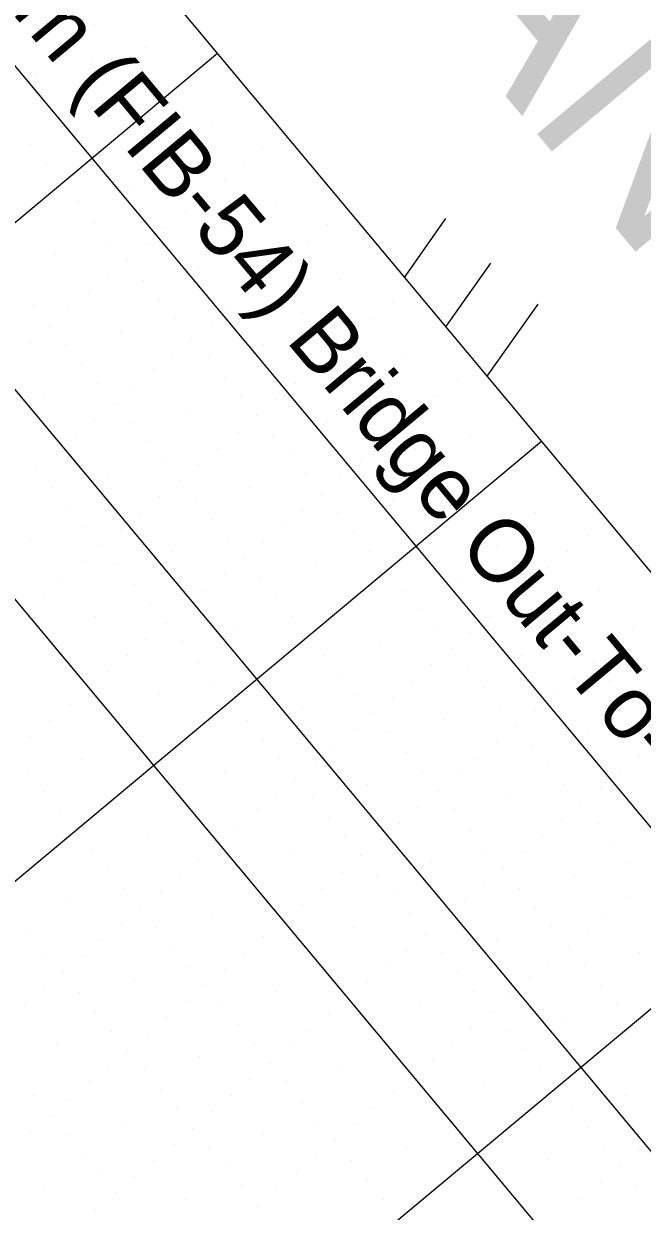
# Model space of a CAD drawing. Extents: x 2042995 to 2043795, y 305365 to 306249.
# Drawn here: x 2043404.81 to 2043429.27, y 305757.07 to 305804.05 of the extents above; entities that cross this region are included whole.
import ezdxf

# ---------------------------------------------------------------- set-up
doc = ezdxf.new("R2010")
doc.units = 0
for name, color, linetype in [('BR_AUTO DIMENSION', 7, 'Continuous'), ('BR_BORDER LINES', 7, 'Continuous'), ('BR_CENTER LINES', 7, 'Continuous'), ('BR_CONCRETE', 7, 'Continuous'), ('BR_GRID DOTS', 7, 'Continuous'), ('BR_GRID LINES', 7, 'Continuous'), ('BR_PRESTRESSED BEAM', 7, 'Continuous'), ('BR_STRUCTURAL STEEL', 7, 'Continuous'), ('BR_TEXT', 7, 'Continuous')]:
    doc.layers.add(name, color=color, linetype=linetype)

msp = doc.modelspace()

# ---------------------------------------------------------------- linework, layer by layer
at = {"layer": 'BR_AUTO DIMENSION'}
for p, q in [((2043319.917, 305903.59), (2043477.609, 305714.78)), ((2043353.357, 305850.739), (2043431.562, 305757.101))]:
    msp.add_line(p, q, dxfattribs=at)
at = {"layer": 'BR_BORDER LINES'}
msp.add_line((2043183.839, 306076.621), (2043615.462, 305559.826), dxfattribs=at)
at = {"layer": 'BR_CENTER LINES'}
msp.add_lwpolyline([(2043421.507, 305792.055), (2043423.287, 305794.583)], dxfattribs=at)
at = {"layer": 'BR_CONCRETE'}
for points in [[(2043139.109, 306017.548), (2043148.199, 306007.16), (2043160.233, 305993.368), (2043172.245, 305979.557), (2043184.234, 305965.727), (2043196.201, 305951.879), (2043208.145, 305938.012), (2043220.067, 305924.126), (2043231.966, 305910.221), (2043243.843, 305896.297), (2043255.698, 305882.355), (2043267.529, 305868.394), (2043279.339, 305854.414), (2043291.126, 305840.415), (2043302.89, 305826.398), (2043314.632, 305812.361), (2043326.352, 305798.306), (2043338.049, 305784.233), (2043349.724, 305770.14), (2043361.376, 305756.029), (2043373.005, 305741.899), (2043384.613, 305727.75), (2043396.197, 305713.582), (2043407.76, 305699.396), (2043419.299, 305685.191), (2043430.817, 305670.967), (2043442.311, 305656.724), (2043453.784, 305642.463), (2043465.234, 305628.182), (2043476.661, 305613.883), (2043488.066, 305599.566), (2043499.448, 305585.229), (2043510.808, 305570.874), (2043522.146, 305556.5), (2043533.461, 305542.107), (2043544.753, 305527.695), (2043547.219, 305524.543)], [(2043273.14, 305860.139), (2043278.86, 305853.362), (2043290.647, 305839.364), (2043302.411, 305825.346), (2043314.153, 305811.31), (2043325.873, 305797.255), (2043337.57, 305783.181), (2043349.245, 305769.089), (2043360.897, 305754.977), (2043372.526, 305740.847), (2043384.134, 305726.698), (2043395.718, 305712.531), (2043407.281, 305698.344), (2043418.82, 305684.139), (2043425.623, 305675.744)]]:
    msp.add_spline(points, degree=3, dxfattribs=at)
at = {"layer": 'BR_GRID DOTS'}
for p, q in [((2043407.605, 305804.02), (2043407.605, 305804.02)), ((2043406.837, 305803.379), (2043406.837, 305803.379)), ((2043409.655, 305803.126), (2043409.655, 305803.126)), ((2043406.07, 305802.738), (2043406.07, 305802.738)), ((2043407.479, 305802.611), (2043407.479, 305802.611)), ((2043405.302, 305802.097), (2043405.302, 305802.097)), ((2043408.12, 305801.844), (2043408.12, 305801.844)), ((2043408.761, 305801.076), (2043408.761, 305801.076)), ((2043406.584, 305800.562), (2043406.584, 305800.562)), ((2043412.219, 305800.056), (2043412.219, 305800.056)), ((2043410.043, 305799.541), (2043410.043, 305799.541)), ((2043405.049, 305799.28), (2043405.049, 305799.28)), ((2043414.268, 305799.162), (2043414.268, 305799.162)), ((2043410.684, 305798.774), (2043410.684, 305798.774)), ((2043405.69, 305798.512), (2043405.69, 305798.512)), ((2043413.501, 305798.521), (2043413.501, 305798.521)), ((2043411.325, 305798.006), (2043411.325, 305798.006)), ((2043412.733, 305797.88), (2043412.733, 305797.88)), ((2043409.149, 305797.492), (2043409.149, 305797.492)), ((2043411.966, 305797.239), (2043411.966, 305797.239)), ((2043406.973, 305796.977), (2043406.973, 305796.977)), ((2043414.783, 305796.986), (2043414.783, 305796.986)), ((2043411.198, 305796.598), (2043411.198, 305796.598)), ((2043412.607, 305796.471), (2043412.607, 305796.471)), ((2043407.614, 305796.21), (2043407.614, 305796.21)), ((2043410.431, 305795.957), (2043410.431, 305795.957)), ((2043416.832, 305796.092), (2043416.832, 305796.092)), ((2043408.255, 305795.442), (2043408.255, 305795.442)), ((2043409.663, 305795.316), (2043409.663, 305795.316)), ((2043413.248, 305795.704), (2043413.248, 305795.704)), ((2043416.065, 305795.451), (2043416.065, 305795.451)), ((2043406.079, 305794.928), (2043406.079, 305794.928)), ((2043413.889, 305794.936), (2043413.889, 305794.936)), ((2043408.896, 305794.675), (2043408.896, 305794.675)), ((2043411.713, 305794.422), (2043411.713, 305794.422)), ((2043415.297, 305794.81), (2043415.297, 305794.81)), ((2043408.128, 305794.034), (2043408.128, 305794.034)), ((2043409.537, 305793.907), (2043409.537, 305793.907)), ((2043414.53, 305794.169), (2043414.53, 305794.169)), ((2043417.347, 305793.916), (2043417.347, 305793.916)), ((2043413.762, 305793.528), (2043413.762, 305793.528)), ((2043407.361, 305793.393), (2043407.361, 305793.393)), ((2043410.178, 305793.14), (2043410.178, 305793.14)), ((2043415.171, 305793.401), (2043415.171, 305793.401)), ((2043419.396, 305793.022), (2043419.396, 305793.022)), ((2043405.185, 305792.878), (2043405.185, 305792.878)), ((2043406.593, 305792.751), (2043406.593, 305792.751)), ((2043412.995, 305792.887), (2043412.995, 305792.887)), ((2043415.812, 305792.634), (2043415.812, 305792.634)), ((2043405.826, 305792.11), (2043405.826, 305792.11)), ((2043410.819, 305792.372), (2043410.819, 305792.372)), ((2043412.227, 305792.246), (2043412.227, 305792.246)), ((2043418.629, 305792.381), (2043418.629, 305792.381)), ((2043408.643, 305791.857), (2043408.643, 305791.857)), ((2043411.46, 305791.604), (2043411.46, 305791.604)), ((2043416.453, 305791.866), (2043416.453, 305791.866)), ((2043417.861, 305791.74), (2043417.861, 305791.74)), ((2043405.058, 305791.469), (2043405.058, 305791.469)), ((2043406.467, 305791.343), (2043406.467, 305791.343)), ((2043414.277, 305791.352), (2043414.277, 305791.352)), ((2043417.094, 305791.099), (2043417.094, 305791.099)), ((2043410.692, 305790.963), (2043410.692, 305790.963)), ((2043412.101, 305790.837), (2043412.101, 305790.837)), ((2043419.911, 305790.846), (2043419.911, 305790.846)), ((2043407.108, 305790.575), (2043407.108, 305790.575)), ((2043409.925, 305790.322), (2043409.925, 305790.322)), ((2043416.326, 305790.457), (2043416.326, 305790.457)), ((2043417.735, 305790.331), (2043417.735, 305790.331)), ((2043407.749, 305789.808), (2043407.749, 305789.808)), ((2043409.157, 305789.681), (2043409.157, 305789.681)), ((2043412.742, 305790.069), (2043412.742, 305790.069)), ((2043415.559, 305789.816), (2043415.559, 305789.816)), ((2043421.961, 305789.952), (2043421.961, 305789.952)), ((2043405.573, 305789.293), (2043405.573, 305789.293)), ((2043413.383, 305789.302), (2043413.383, 305789.302)), ((2043418.376, 305789.563), (2043418.376, 305789.563)), ((2043421.193, 305789.31), (2043421.193, 305789.31)), ((2043408.39, 305789.04), (2043408.39, 305789.04)), ((2043411.207, 305788.787), (2043411.207, 305788.787)), ((2043414.791, 305789.175), (2043414.791, 305789.175)), ((2043419.017, 305788.796), (2043419.017, 305788.796)), ((2043407.622, 305788.399), (2043407.622, 305788.399)), ((2043409.031, 305788.273), (2043409.031, 305788.273)), ((2043414.024, 305788.534), (2043414.024, 305788.534)), ((2043416.841, 305788.281), (2043416.841, 305788.281)), ((2043420.426, 305788.669), (2043420.426, 305788.669)), ((2043413.256, 305787.893), (2043413.256, 305787.893)), ((2043419.658, 305788.028), (2043419.658, 305788.028)), ((2043422.475, 305787.775), (2043422.475, 305787.775)), ((2043406.855, 305787.758), (2043406.855, 305787.758)), ((2043409.672, 305787.505), (2043409.672, 305787.505)), ((2043414.665, 305787.767), (2043414.665, 305787.767)), ((2043418.89, 305787.387), (2043418.89, 305787.387)), ((2043406.087, 305787.117), (2043406.087, 305787.117)), ((2043412.489, 305787.252), (2043412.489, 305787.252)), ((2043415.306, 305786.999), (2043415.306, 305786.999)), ((2043420.299, 305787.261), (2043420.299, 305787.261)), ((2043405.32, 305786.476), (2043405.32, 305786.476)), ((2043410.313, 305786.738), (2043410.313, 305786.738)), ((2043411.721, 305786.611), (2043411.721, 305786.611)), ((2043418.123, 305786.746), (2043418.123, 305786.746)), ((2043420.94, 305786.493), (2043420.94, 305786.493)), ((2043408.137, 305786.223), (2043408.137, 305786.223)), ((2043410.954, 305785.97), (2043410.954, 305785.97)), ((2043415.947, 305786.232), (2043415.947, 305786.232)), ((2043417.355, 305786.105), (2043417.355, 305786.105)), ((2043405.961, 305785.709), (2043405.961, 305785.709)), ((2043413.771, 305785.717), (2043413.771, 305785.717)), ((2043416.588, 305785.464), (2043416.588, 305785.464)), ((2043421.581, 305785.726), (2043421.581, 305785.726)), ((2043410.186, 305785.329), (2043410.186, 305785.329)), ((2043411.595, 305785.203), (2043411.595, 305785.203)), ((2043419.405, 305785.211), (2043419.405, 305785.211)), ((2043406.602, 305784.941), (2043406.602, 305784.941)), ((2043409.419, 305784.688), (2043409.419, 305784.688)), ((2043415.82, 305784.823), (2043415.82, 305784.823)), ((2043417.229, 305784.697), (2043417.229, 305784.697)), ((2043425.039, 305784.705), (2043425.039, 305784.705)), ((2043407.243, 305784.174), (2043407.243, 305784.174)), ((2043408.651, 305784.047), (2043408.651, 305784.047)), ((2043412.236, 305784.435), (2043412.236, 305784.435)), ((2043415.053, 305784.182), (2043415.053, 305784.182)), ((2043422.863, 305784.191), (2043422.863, 305784.191)), ((2043405.067, 305783.659), (2043405.067, 305783.659)), ((2043412.877, 305783.668), (2043412.877, 305783.668)), ((2043417.87, 305783.929), (2043417.87, 305783.929)), ((2043427.089, 305783.811), (2043427.089, 305783.811)), ((2043407.884, 305783.406), (2043407.884, 305783.406)), ((2043410.701, 305783.153), (2043410.701, 305783.153)), ((2043414.285, 305783.541), (2043414.285, 305783.541)), ((2043418.511, 305783.162), (2043418.511, 305783.162)), ((2043423.504, 305783.423), (2043423.504, 305783.423)), ((2043426.321, 305783.17), (2043426.321, 305783.17)), ((2043407.116, 305782.765), (2043407.116, 305782.765)), ((2043408.525, 305782.639), (2043408.525, 305782.639)), ((2043413.518, 305782.9), (2043413.518, 305782.9)), ((2043416.335, 305782.647), (2043416.335, 305782.647)), ((2043424.145, 305782.656), (2043424.145, 305782.656)), ((2043412.75, 305782.259), (2043412.75, 305782.259)), ((2043421.969, 305782.141), (2043421.969, 305782.141)), ((2043425.554, 305782.529), (2043425.554, 305782.529)), ((2043406.349, 305782.124), (2043406.349, 305782.124)), ((2043409.166, 305781.871), (2043409.166, 305781.871)), ((2043414.159, 305782.133), (2043414.159, 305782.133)), ((2043424.786, 305781.888), (2043424.786, 305781.888)), ((2043405.581, 305781.483), (2043405.581, 305781.483)), ((2043411.983, 305781.618), (2043411.983, 305781.618)), ((2043414.8, 305781.365), (2043414.8, 305781.365)), ((2043419.793, 305781.627), (2043419.793, 305781.627)), ((2043424.019, 305781.247), (2043424.019, 305781.247)), ((2043427.603, 305781.635), (2043427.603, 305781.635)), ((2043404.814, 305780.842), (2043404.814, 305780.842)), ((2043409.807, 305781.104), (2043409.807, 305781.104)), ((2043411.215, 305780.977), (2043411.215, 305780.977)), ((2043420.434, 305780.859), (2043420.434, 305780.859)), ((2043425.427, 305781.121), (2043425.427, 305781.121)), ((2043407.631, 305780.589), (2043407.631, 305780.589)), ((2043410.448, 305780.336), (2043410.448, 305780.336)), ((2043415.441, 305780.598), (2043415.441, 305780.598)), ((2043423.251, 305780.606), (2043423.251, 305780.606)), ((2043426.068, 305780.353), (2043426.068, 305780.353)), ((2043413.265, 305780.083), (2043413.265, 305780.083)), ((2043421.075, 305780.092), (2043421.075, 305780.092)), ((2043422.484, 305779.965), (2043422.484, 305779.965)), ((2043428.885, 305780.1), (2043428.885, 305780.1)), ((2043409.68, 305779.695), (2043409.68, 305779.695)), ((2043411.089, 305779.569), (2043411.089, 305779.569)), ((2043418.899, 305779.577), (2043418.899, 305779.577)), ((2043421.716, 305779.324), (2043421.716, 305779.324)), ((2043426.709, 305779.586), (2043426.709, 305779.586)), ((2043428.118, 305779.459), (2043428.118, 305779.459)), ((2043408.913, 305779.054), (2043408.913, 305779.054)), ((2043416.723, 305779.063), (2043416.723, 305779.063)), ((2043424.533, 305779.071), (2043424.533, 305779.071)), ((2043408.145, 305778.413), (2043408.145, 305778.413)), ((2043411.73, 305778.801), (2043411.73, 305778.801)), ((2043420.949, 305778.683), (2043420.949, 305778.683)), ((2043422.357, 305778.557), (2043422.357, 305778.557)), ((2043427.35, 305778.818), (2043427.35, 305778.818)), ((2043412.371, 305778.034), (2043412.371, 305778.034)), ((2043417.364, 305778.295), (2043417.364, 305778.295)), ((2043420.181, 305778.042), (2043420.181, 305778.042)), ((2043426.583, 305778.177), (2043426.583, 305778.177)), ((2043427.991, 305778.051), (2043427.991, 305778.051)), ((2043407.378, 305777.772), (2043407.378, 305777.772)), ((2043410.195, 305777.519), (2043410.195, 305777.519)), ((2043418.005, 305777.528), (2043418.005, 305777.528)), ((2043422.998, 305777.789), (2043422.998, 305777.789)), ((2043425.815, 305777.536), (2043425.815, 305777.536)), ((2043406.61, 305777.131), (2043406.61, 305777.131)), ((2043415.829, 305777.013), (2043415.829, 305777.013)), ((2043419.414, 305777.401), (2043419.414, 305777.401)), ((2043423.639, 305777.022), (2043423.639, 305777.022)), ((2043428.632, 305777.283), (2043428.632, 305777.283)), ((2043413.653, 305776.499), (2043413.653, 305776.499)), ((2043418.646, 305776.76), (2043418.646, 305776.76)), ((2043421.463, 305776.507), (2043421.463, 305776.507)), ((2043425.048, 305776.895), (2043425.048, 305776.895)), ((2043429.273, 305776.516), (2043429.273, 305776.516)), ((2043405.843, 305776.49), (2043405.843, 305776.49)), ((2043417.879, 305776.119), (2043417.879, 305776.119)), ((2043424.28, 305776.254), (2043424.28, 305776.254)), ((2043405.075, 305775.849), (2043405.075, 305775.849)), ((2043414.294, 305775.731), (2043414.294, 305775.731)), ((2043419.287, 305775.993), (2043419.287, 305775.993)), ((2043423.513, 305775.613), (2043423.513, 305775.613)), ((2043427.097, 305776.001), (2043427.097, 305776.001)), ((2043417.111, 305775.478), (2043417.111, 305775.478)), ((2043419.928, 305775.225), (2043419.928, 305775.225)), ((2043424.921, 305775.487), (2043424.921, 305775.487)), ((2043429.147, 305775.107), (2043429.147, 305775.107)), ((2043407.125, 305774.955), (2043407.125, 305774.955)), ((2043414.935, 305774.964), (2043414.935, 305774.964)), ((2043416.343, 305774.837), (2043416.343, 305774.837)), ((2043422.745, 305774.972), (2043422.745, 305774.972)), ((2043425.562, 305774.719), (2043425.562, 305774.719)), ((2043404.949, 305774.44), (2043404.949, 305774.44)), ((2043412.759, 305774.449), (2043412.759, 305774.449)), ((2043415.576, 305774.196), (2043415.576, 305774.196)), ((2043420.569, 305774.458), (2043420.569, 305774.458)), ((2043421.978, 305774.331), (2043421.978, 305774.331)), ((2043428.379, 305774.466), (2043428.379, 305774.466)), ((2043418.393, 305773.943), (2043418.393, 305773.943)), ((2043421.21, 305773.69), (2043421.21, 305773.69)), ((2043426.203, 305773.952), (2043426.203, 305773.952)), ((2043427.612, 305773.825), (2043427.612, 305773.825)), ((2043405.59, 305773.673), (2043405.59, 305773.673)), ((2043414.808, 305773.555), (2043414.808, 305773.555)), ((2043416.217, 305773.428), (2043416.217, 305773.428)), ((2043424.027, 305773.437), (2043424.027, 305773.437)), ((2043406.231, 305772.905), (2043406.231, 305772.905)), ((2043414.041, 305772.914), (2043414.041, 305772.914)), ((2043420.443, 305773.049), (2043420.443, 305773.049)), ((2043421.851, 305772.922), (2043421.851, 305772.922)), ((2043426.844, 305773.184), (2043426.844, 305773.184)), ((2043413.273, 305772.273), (2043413.273, 305772.273)), ((2043416.858, 305772.661), (2043416.858, 305772.661)), ((2043419.675, 305772.408), (2043419.675, 305772.408)), ((2043426.077, 305772.543), (2043426.077, 305772.543)), ((2043427.485, 305772.417), (2043427.485, 305772.417)), ((2043409.689, 305771.885), (2043409.689, 305771.885)), ((2043417.499, 305771.893), (2043417.499, 305771.893)), ((2043422.492, 305772.155), (2043422.492, 305772.155)), ((2043425.309, 305771.902), (2043425.309, 305771.902)), ((2043407.513, 305771.37), (2043407.513, 305771.37)), ((2043412.506, 305771.632), (2043412.506, 305771.632)), ((2043415.323, 305771.379), (2043415.323, 305771.379)), ((2043418.908, 305771.767), (2043418.908, 305771.767)), ((2043423.133, 305771.387), (2043423.133, 305771.387)), ((2043428.126, 305771.649), (2043428.126, 305771.649)), ((2043411.738, 305770.991), (2043411.738, 305770.991)), ((2043418.14, 305771.126), (2043418.14, 305771.126)), ((2043420.957, 305770.873), (2043420.957, 305770.873)), ((2043424.542, 305771.261), (2043424.542, 305771.261)), ((2043428.767, 305770.881), (2043428.767, 305770.881)), ((2043408.154, 305770.603), (2043408.154, 305770.603)), ((2043417.373, 305770.485), (2043417.373, 305770.485)), ((2043423.774, 305770.62), (2043423.774, 305770.62)), ((2043410.971, 305770.35), (2043410.971, 305770.35)), ((2043418.781, 305770.358), (2043418.781, 305770.358)), ((2043423.007, 305769.979), (2043423.007, 305769.979)), ((2043426.591, 305770.367), (2043426.591, 305770.367)), ((2043408.795, 305769.835), (2043408.795, 305769.835)), ((2043410.203, 305769.709), (2043410.203, 305769.709)), ((2043416.605, 305769.844), (2043416.605, 305769.844)), ((2043419.422, 305769.591), (2043419.422, 305769.591)), ((2043424.415, 305769.852), (2043424.415, 305769.852)), ((2043428.641, 305769.473), (2043428.641, 305769.473)), ((2043406.619, 305769.321), (2043406.619, 305769.321)), ((2043409.436, 305769.068), (2043409.436, 305769.068)), ((2043415.838, 305769.203), (2043415.838, 305769.203)), ((2043422.239, 305769.338), (2043422.239, 305769.338)), ((2043425.056, 305769.085), (2043425.056, 305769.085)), ((2043412.253, 305768.815), (2043412.253, 305768.815)), ((2043415.07, 305768.562), (2043415.07, 305768.562)), ((2043420.063, 305768.823), (2043420.063, 305768.823)), ((2043421.472, 305768.697), (2043421.472, 305768.697)), ((2043427.873, 305768.832), (2043427.873, 305768.832)), ((2043408.668, 305768.427), (2043408.668, 305768.427)), ((2043410.077, 305768.3), (2043410.077, 305768.3)), ((2043417.887, 305768.309), (2043417.887, 305768.309)), ((2043420.704, 305768.056), (2043420.704, 305768.056)), ((2043425.697, 305768.317), (2043425.697, 305768.317)), ((2043427.106, 305768.191), (2043427.106, 305768.191)), ((2043405.084, 305768.039), (2043405.084, 305768.039)), ((2043407.901, 305767.786), (2043407.901, 305767.786)), ((2043414.302, 305767.921), (2043414.302, 305767.921)), ((2043423.521, 305767.803), (2043423.521, 305767.803)), ((2043405.725, 305767.271), (2043405.725, 305767.271)), ((2043407.133, 305767.145), (2043407.133, 305767.145)), ((2043410.718, 305767.533), (2043410.718, 305767.533)), ((2043413.535, 305767.28), (2043413.535, 305767.28)), ((2043419.937, 305767.415), (2043419.937, 305767.415)), ((2043421.345, 305767.288), (2043421.345, 305767.288)), ((2043426.338, 305767.55), (2043426.338, 305767.55)), ((2043429.155, 305767.297), (2043429.155, 305767.297)), ((2043411.359, 305766.765), (2043411.359, 305766.765)), ((2043412.767, 305766.639), (2043412.767, 305766.639)), ((2043419.169, 305766.774), (2043419.169, 305766.774)), ((2043425.571, 305766.909), (2043425.571, 305766.909)), ((2043426.979, 305766.782), (2043426.979, 305766.782)), ((2043406.366, 305766.504), (2043406.366, 305766.504)), ((2043409.183, 305766.251), (2043409.183, 305766.251)), ((2043421.986, 305766.521), (2043421.986, 305766.521)), ((2043424.803, 305766.268), (2043424.803, 305766.268)), ((2043405.598, 305765.863), (2043405.598, 305765.863)), ((2043407.007, 305765.736), (2043407.007, 305765.736)), ((2043412, 305765.998), (2043412, 305765.998)), ((2043414.817, 305765.745), (2043414.817, 305765.745)), ((2043418.402, 305766.133), (2043418.402, 305766.133)), ((2043422.627, 305765.753), (2043422.627, 305765.753)), ((2043427.62, 305766.015), (2043427.62, 305766.015)), ((2043404.831, 305765.222), (2043404.831, 305765.222)), ((2043411.232, 305765.357), (2043411.232, 305765.357)), ((2043412.641, 305765.23), (2043412.641, 305765.23)), ((2043417.634, 305765.492), (2043417.634, 305765.492)), ((2043420.451, 305765.239), (2043420.451, 305765.239)), ((2043424.036, 305765.627), (2043424.036, 305765.627)), ((2043428.261, 305765.247), (2043428.261, 305765.247)), ((2043407.648, 305764.969), (2043407.648, 305764.969)), ((2043416.867, 305764.851), (2043416.867, 305764.851)), ((2043423.268, 305764.986), (2043423.268, 305764.986)), ((2043410.465, 305764.716), (2043410.465, 305764.716)), ((2043413.282, 305764.463), (2043413.282, 305764.463)), ((2043422.501, 305764.345), (2043422.501, 305764.345)), ((2043426.085, 305764.733), (2043426.085, 305764.733)), ((2043408.289, 305764.201), (2043408.289, 305764.201)), ((2043409.697, 305764.075), (2043409.697, 305764.075)), ((2043416.099, 305764.21), (2043416.099, 305764.21)), ((2043423.909, 305764.218), (2043423.909, 305764.218)), ((2043406.113, 305763.687), (2043406.113, 305763.687)), ((2043408.93, 305763.434), (2043408.93, 305763.434)), ((2043413.923, 305763.695), (2043413.923, 305763.695)), ((2043415.332, 305763.569), (2043415.332, 305763.569)), ((2043421.733, 305763.704), (2043421.733, 305763.704)), ((2043424.55, 305763.451), (2043424.55, 305763.451)), ((2043411.747, 305763.181), (2043411.747, 305763.181)), ((2043414.564, 305762.928), (2043414.564, 305762.928)), ((2043420.966, 305763.063), (2043420.966, 305763.063)), ((2043408.162, 305762.793), (2043408.162, 305762.793)), ((2043409.571, 305762.666), (2043409.571, 305762.666)), ((2043417.381, 305762.675), (2043417.381, 305762.675)), ((2043420.198, 305762.422), (2043420.198, 305762.422)), ((2043425.191, 305762.683), (2043425.191, 305762.683)), ((2043407.395, 305762.152), (2043407.395, 305762.152)), ((2043413.797, 305762.287), (2043413.797, 305762.287)), ((2043415.205, 305762.16), (2043415.205, 305762.16)), ((2043423.015, 305762.169), (2043423.015, 305762.169)), ((2043405.219, 305761.637), (2043405.219, 305761.637)), ((2043406.627, 305761.511), (2043406.627, 305761.511)), ((2043410.212, 305761.899), (2043410.212, 305761.899)), ((2043413.029, 305761.646), (2043413.029, 305761.646)), ((2043419.431, 305761.781), (2043419.431, 305761.781)), ((2043428.649, 305761.663), (2043428.649, 305761.663)), ((2043410.853, 305761.131), (2043410.853, 305761.131)), ((2043412.261, 305761.005), (2043412.261, 305761.005)), ((2043415.846, 305761.393), (2043415.846, 305761.393)), ((2043418.663, 305761.14), (2043418.663, 305761.14)), ((2043426.473, 305761.148), (2043426.473, 305761.148)), ((2043405.86, 305760.869), (2043405.86, 305760.869)), ((2043408.677, 305760.617), (2043408.677, 305760.617)), ((2043416.487, 305760.625), (2043416.487, 305760.625)), ((2043405.092, 305760.228), (2043405.092, 305760.228)), ((2043406.501, 305760.102), (2043406.501, 305760.102)), ((2043411.494, 305760.364), (2043411.494, 305760.364)), ((2043414.311, 305760.111), (2043414.311, 305760.111)), ((2043417.896, 305760.499), (2043417.896, 305760.499)), ((2043427.114, 305760.381), (2043427.114, 305760.381)), ((2043410.726, 305759.723), (2043410.726, 305759.723)), ((2043412.135, 305759.596), (2043412.135, 305759.596)), ((2043417.128, 305759.858), (2043417.128, 305759.858)), ((2043419.945, 305759.605), (2043419.945, 305759.605)), ((2043427.755, 305759.613), (2043427.755, 305759.613)), ((2043407.142, 305759.334), (2043407.142, 305759.334)), ((2043416.361, 305759.217), (2043416.361, 305759.217)), ((2043429.164, 305759.487), (2043429.164, 305759.487)), ((2043409.959, 305759.081), (2043409.959, 305759.081)), ((2043412.776, 305758.828), (2043412.776, 305758.828)), ((2043417.769, 305759.09), (2043417.769, 305759.09)), ((2043425.579, 305759.099), (2043425.579, 305759.099)), ((2043428.396, 305758.846), (2043428.396, 305758.846)), ((2043407.783, 305758.567), (2043407.783, 305758.567)), ((2043409.191, 305758.44), (2043409.191, 305758.44)), ((2043415.593, 305758.576), (2043415.593, 305758.576)), ((2043418.41, 305758.323), (2043418.41, 305758.323)), ((2043427.629, 305758.205), (2043427.629, 305758.205)), ((2043405.607, 305758.052), (2043405.607, 305758.052)), ((2043408.424, 305757.799), (2043408.424, 305757.799)), ((2043413.417, 305758.061), (2043413.417, 305758.061)), ((2043414.826, 305757.934), (2043414.826, 305757.934)), ((2043429.038, 305758.078), (2043429.038, 305758.078)), ((2043411.241, 305757.546), (2043411.241, 305757.546)), ((2043414.058, 305757.293), (2043414.058, 305757.293)), ((2043419.051, 305757.555), (2043419.051, 305757.555)), ((2043426.861, 305757.564), (2043426.861, 305757.564)), ((2043407.656, 305757.158), (2043407.656, 305757.158))]:
    msp.add_line(p, q, dxfattribs=at)
at = {"layer": 'BR_GRID LINES'}
for p, q in [((2043168.489, 306063.801), (2043600.112, 305547.005)), ((2043412.472, 305802.873), (2043258.968, 305674.668)), ((2043425.292, 305787.522), (2043271.788, 305659.317)), ((2043438.113, 305772.172), (2043284.609, 305643.967))]:
    msp.add_line(p, q, dxfattribs=at)
at = {"layer": 'BR_PRESTRESSED BEAM'}
msp.add_spline([(2043269.336, 305856.962), (2043274.734, 305850.568), (2043286.521, 305836.569), (2043298.285, 305822.551), (2043310.027, 305808.515), (2043321.747, 305794.46), (2043333.444, 305780.386), (2043345.119, 305766.294), (2043356.771, 305752.183), (2043368.4, 305738.053), (2043380.007, 305723.904), (2043391.592, 305709.736), (2043403.154, 305695.55), (2043414.694, 305681.345), (2043421.811, 305672.561)], degree=3, dxfattribs=at)
at = {"layer": 'BR_STRUCTURAL STEEL'}
for p, q in [((2043419.868, 305794.017), (2043421.51, 305796.35)), ((2043425.142, 305792.96), (2043423.133, 305790.107))]:
    msp.add_line(p, q, dxfattribs=at)

# ---------------------------------------------------------------- texts
at = {"layer": 'BR_AUTO DIMENSION'}
msp.add_text('246\'-0" Continuous Prestressed Concrete Beam (FIB-54) Bridge Out-To-Out', height=2.5, rotation=309.8684, dxfattribs=at).set_placement((2043360.493, 305856.957))
at = {"layer": 'BR_TEXT'}
msp.add_text('PLAN', height=8.1251, rotation=309.8684, dxfattribs=at).set_placement((2043411.383, 305816.135))

doc.saveas('drawing.dxf')
